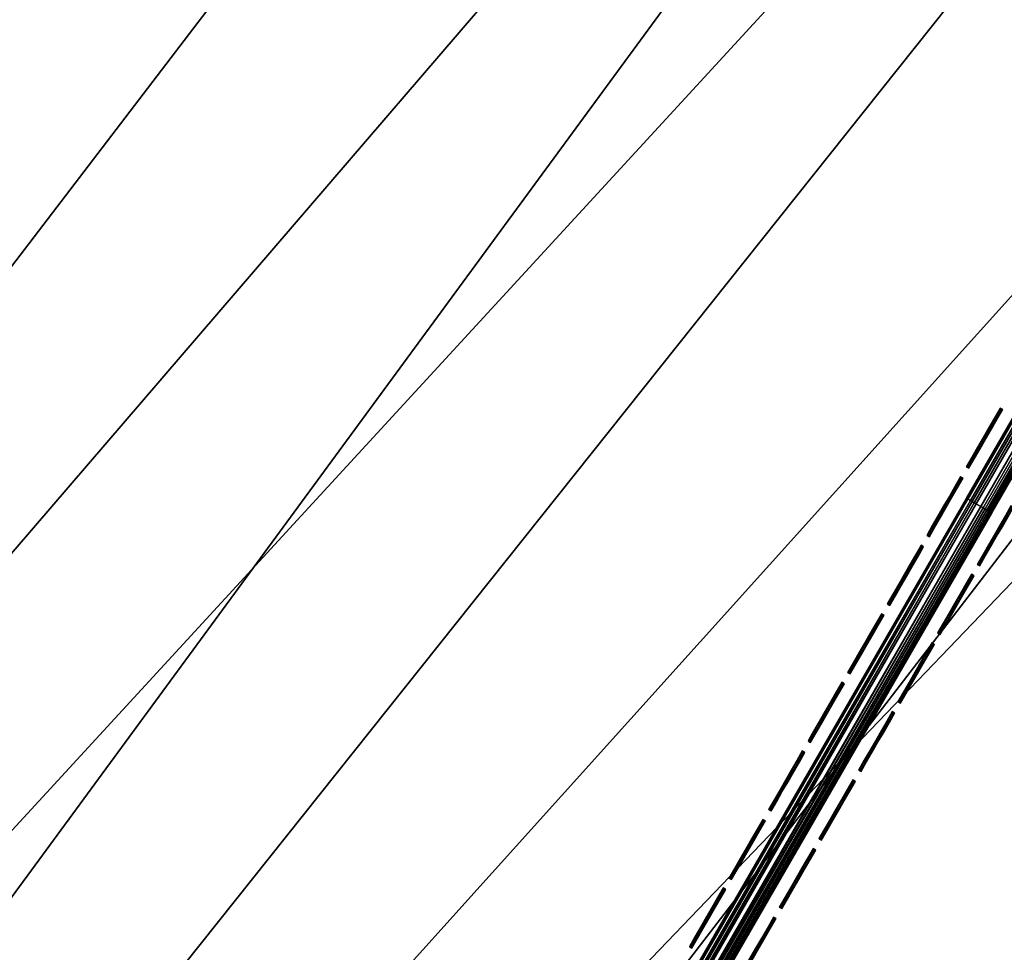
# Model space of a CAD drawing. Header units: inches. Extents: x 0 to 54.6, y -45.5 to 0.
# Tile 391 of 439: x 24.1 to 27.5, y -17.1 to -13.9. Entities that reach past the tile are written whole.
import ezdxf

# ---------------------------------------------------------------- set-up
doc = ezdxf.new("R2010")
doc.units = ezdxf.units.IN
doc.header["$LTSCALE"] = 0.03937
doc.header["$MEASUREMENT"] = 0
for name, color, linetype in [('A-FURN-3-ST', 151, 'Continuous'), ('A-FURN-3-ST-SEAM', 250, 'Continuous'), ('A-FURN-3-STITCH', 15, 'Continuous')]:
    doc.layers.add(name, color=color, linetype=linetype)

msp = doc.modelspace()

# ---------------------------------------------------------------- meshes
at = {"layer": 'A-FURN-3-ST'}
mesh = msp.add_polyface(dxfattribs=at)
corners = [(15.5373, -25.653, 18), (29.9847, -8.8472, 18), (28.0254, -7.8078, 18), (13.913, -25.018, 18), (26.0302, -6.8392, 18), (24.0016, -5.9427, 18), (12.2629, -24.4536, 18), (21.9422, -5.1195, 18), (10.5899, -23.9608, 18), (19.8546, -4.3706, 18), (8.8973, -23.5406, 18), (17.7415, -3.697, 18), (25.6703, -5.4671, 5.5), (23.648, -4.6478, 5.3087), (23.6623, -4.6125, 5.5), (21.6129, -3.8638, 5.3087), (21.6259, -3.828, 5.5), (25.5446, -5.749, 5.0381), (23.4747, -5.076, 5), (23.5465, -4.8987, 5.0381), (23.6074, -4.7483, 5.1464), (25.6107, -5.6009, 5.1464), (25.6548, -5.5019, 5.3087), (21.4545, -4.2978, 5), (21.5202, -4.118, 5.0381), (21.5758, -3.9656, 5.1464), (19.4086, -3.5899, 5), (19.468, -3.408, 5.0381), (23.6623, -4.6125, 16.9), (21.6259, -3.828, 16.9), (25.3381, -6.2116, 17.9625), (23.356, -5.3681, 17.9625), (21.346, -4.5938, 17.9625), (19.3104, -3.8895, 17.9625), (25.655, -5.5013, 17.1847), (23.6482, -4.6473, 17.1847), (23.6069, -4.7491, 17.45), (25.6102, -5.6017, 17.45), (23.5413, -4.9111, 17.6778), (25.539, -5.7613, 17.6778), (23.4557, -5.1223, 17.8526), (25.4462, -5.9693, 17.8526), (25.6703, -5.4671, 16.9), (21.613, -3.8632, 17.1847), (21.5753, -3.9664, 17.45), (21.5153, -4.1306, 17.6778), (21.4371, -4.3446, 17.8526), (19.4635, -3.4208, 17.6778), (19.3927, -3.6374, 17.8526), (29.3567, -7.8236, 5), (15.3077, -26.2074, 5), (27.4282, -6.84, 5), (13.7078, -25.5818, 5), (25.4667, -5.9238, 5), (12.0824, -25.0258, 5), (10.4346, -24.5404, 5), (8.7674, -24.1264, 5), (17.3395, -2.9534, 5)]
mesh.append_faces([[corners[k] for k in face] for face in [(0, 1, 2), (3, 2, 4), (3, 4, 5), (6, 5, 7), (8, 7, 9), (10, 9, 11), (12, 13, 14), (14, 13, 15), (14, 15, 16), (17, 18, 19), (17, 19, 20, 21), (21, 20, 13, 22), (18, 23, 19), (19, 23, 24), (19, 24, 25, 20), (20, 25, 15, 13), (23, 26, 24), (24, 26, 27), (28, 12, 14), (28, 14, 29), (29, 14, 16), (5, 30, 31), (5, 31, 7), (7, 31, 32), (7, 32, 9), (9, 32, 33), (9, 33, 11), (34, 35, 36, 37), (37, 36, 38, 39), (39, 38, 40, 41), (41, 40, 31, 30), (42, 28, 35), (35, 28, 43), (35, 43, 44, 36), (36, 44, 45, 38), (38, 45, 46, 40), (40, 46, 32, 31), (28, 29, 43), (45, 47, 48, 46), (46, 48, 33, 32), (49, 50, 51), (51, 52, 53), (53, 54, 18), (18, 54, 23), (23, 55, 26), (26, 56, 57)]])
mesh = msp.add_polyface(dxfattribs=at)
corners = [(21.3938, -29.3797, 5), (21.2911, -29.5411, 5.0381), (19.925, -28.4889, 5), (19.8293, -28.6546, 5.0381), (18.4192, -27.6622, 5), (18.3307, -27.8319, 5.0381), (16.8791, -26.9013, 5), (16.798, -27.0746, 5.0381), (17.3327, -27.6729, 5.5), (16.6834, -27.3197, 5.3087), (18.2056, -28.0719, 5.3087), (18.9036, -28.4881, 5.5), (19.694, -28.8889, 5.3087), (20.4364, -29.373, 5.5), (19.7482, -28.7951, 5.1464), (18.2557, -27.9758, 5.1464), (16.7293, -27.2215, 5.1464), (21.204, -29.6779, 5.1464), (20.4364, -29.373, 16.9), (18.9036, -28.4881, 16.9), (17.3327, -27.6729, 16.9), (21.5633, -29.1138, 17.9625), (23.167, -29.8414, 18), (21.7162, -28.8736, 18), (20.0826, -28.2158, 17.9625), (20.225, -27.9693, 18), (18.5646, -27.3825, 17.9625), (18.6962, -27.13, 18), (17.0121, -26.6154, 17.9625), (17.1327, -26.3575, 18), (16.8997, -26.8557, 17.8526), (18.442, -27.6178, 17.8526), (19.95, -28.4456, 17.8526), (21.4209, -29.3376, 17.8526), (16.8032, -27.0621, 17.6778), (18.3367, -27.8198, 17.6778), (19.8361, -28.6429, 17.6778), (21.2986, -29.5298, 17.6778), (16.6826, -27.32, 17.1847), (18.2051, -28.0722, 17.1847), (18.2559, -27.9748, 17.45), (16.7292, -27.2204, 17.45), (19.6937, -28.8894, 17.1847), (19.7487, -28.7943, 17.45), (21.2048, -29.6773, 17.45), (31.9054, -9.9561, 18), (29.9847, -8.8472, 18), (15.5373, -25.653, 18), (28.0254, -7.8078, 18), (13.913, -25.018, 18), (31.25, -8.8734, 5), (15.3077, -26.2074, 5), (27.4282, -6.84, 5), (13.7078, -25.5818, 5), (25.4667, -5.9238, 5), (12.0824, -25.0258, 5)]
mesh.append_faces([[corners[k] for k in face] for face in [(0, 1, 2), (2, 1, 3), (2, 3, 4), (4, 3, 5), (4, 5, 6), (6, 5, 7), (8, 9, 10), (8, 10, 11), (11, 10, 12), (11, 12, 13), (14, 12, 10, 15), (15, 10, 9, 16), (1, 17, 14, 3), (3, 14, 15, 5), (5, 15, 16, 7), (13, 18, 11), (11, 18, 19), (11, 19, 8), (8, 19, 20), (21, 22, 23), (21, 23, 24), (24, 23, 25), (24, 25, 26), (26, 25, 27), (26, 27, 28), (28, 27, 29), (28, 30, 31, 26), (26, 31, 32, 24), (24, 32, 33, 21), (30, 34, 35, 31), (31, 35, 36, 32), (32, 36, 37, 33), (38, 20, 39), (38, 39, 40, 41), (41, 40, 35, 34), (20, 19, 39), (39, 19, 42), (39, 42, 43, 40), (40, 43, 36, 35), (19, 18, 42), (43, 44, 37, 36), (27, 45, 29), (29, 46, 47), (47, 48, 49), (50, 6, 51), (52, 51, 53), (54, 53, 55)]])
mesh = msp.add_polyface(dxfattribs=at)
corners = [(17.1327, -26.3575, 18), (31.9054, -9.9561, 18), (29.9847, -8.8472, 18), (40.4315, -14.6855, 5.5), (42.0551, -16.143, 5.3087), (40.407, -14.7146, 5.3087), (38.7339, -13.3141, 5.5), (38.7105, -13.3441, 5.3087), (36.9898, -12.0024, 5.5), (36.9675, -12.0332, 5.3087), (35.2014, -10.7519, 5.5), (36.6961, -12.4071, 5), (35.0289, -11.0079, 5.0381), (36.8085, -12.2522, 5.0381), (38.4263, -13.7083, 5), (38.544, -13.5574, 5.0381), (40.1104, -15.0687, 5), (40.2332, -14.922, 5.0381), (40.3374, -14.7977, 5.1464), (38.6438, -13.4296, 5.1464), (36.9038, -12.1209, 5.1464), (41.9826, -16.2236, 5.1464), (40.4315, -14.6855, 16.9), (42.0806, -16.1148, 5.5), (38.7339, -13.3141, 16.9), (36.9898, -12.0024, 16.9), (39.1549, -15.0573, 18), (39.9083, -15.3107, 17.9625), (38.2326, -13.9571, 17.9625), (37.4122, -13.6853, 18), (36.5112, -12.6624, 17.9625), (35.6216, -12.3767, 18), (34.7459, -11.4281, 17.9625), (33.7852, -11.1331, 18), (42.0806, -16.1148, 16.9), (40.4074, -14.7142, 17.1847), (38.7109, -13.3437, 17.1847), (38.6433, -13.4304, 17.45), (40.3369, -14.7985, 17.45), (38.5358, -13.5682, 17.6778), (40.2247, -14.9325, 17.6778), (38.3958, -13.7479, 17.8526), (40.0785, -15.1073, 17.8526), (36.9678, -12.0328, 17.1847), (36.9033, -12.1217, 17.45), (36.8007, -12.2632, 17.6778), (36.6669, -12.4477, 17.8526), (35.1805, -10.783, 17.1847), (35.0214, -11.0191, 17.6778), (34.8941, -11.2081, 17.8526), (33.1058, -9.9882, 5), (16.8791, -26.9013, 5), (31.25, -8.8734, 5), (15.3077, -26.2074, 5), (29.3567, -7.8236, 5)]
mesh.append_faces([[corners[k] for k in face] for face in [(0, 1, 2), (3, 4, 5), (3, 5, 6), (6, 5, 7), (6, 7, 8), (8, 7, 9), (8, 9, 10), (11, 12, 13), (11, 13, 14), (14, 13, 15), (14, 15, 16), (16, 15, 17), (18, 17, 15, 19), (19, 15, 13, 20), (4, 21, 18, 5), (5, 18, 19, 7), (7, 19, 20, 9), (22, 23, 3), (22, 3, 24), (24, 3, 6), (24, 6, 25), (25, 6, 8), (26, 27, 28), (26, 28, 29), (29, 28, 30), (29, 30, 31), (31, 30, 32), (31, 32, 33), (34, 22, 35), (35, 22, 36), (35, 36, 37, 38), (38, 37, 39, 40), (40, 39, 41, 42), (42, 41, 28, 27), (22, 24, 36), (36, 24, 43), (36, 43, 44, 37), (37, 44, 45, 39), (39, 45, 46, 41), (41, 46, 30, 28), (24, 25, 43), (43, 25, 47), (45, 48, 49, 46), (46, 49, 32, 30), (50, 51, 52), (52, 53, 54)]])
mesh = msp.add_polyface(dxfattribs=at)
corners = [(24.4018, -31.097, 17.9625), (25.9369, -31.96, 18), (24.5748, -30.8708, 18), (52.3307, -29.9378, 18), (23.167, -29.8414, 18), (21.7162, -28.8736, 18), (51.1127, -28.0843, 18), (20.225, -27.9693, 18), (49.8291, -26.2757, 18), (48.4815, -24.5142, 18), (47.0716, -22.8021, 18), (45.6014, -21.1416, 18), (44.0726, -19.5348, 18), (42.4872, -17.9839, 18), (40.8472, -16.4907, 18), (39.1549, -15.0573, 18), (37.4122, -13.6853, 18), (35.6216, -12.3767, 18), (18.6962, -27.13, 18), (33.7852, -11.1331, 18), (31.9054, -9.9561, 18), (42.0806, -16.1148, 5.5), (42.0551, -16.143, 5.3087), (40.4315, -14.6855, 5.5), (40.1104, -15.0687, 5), (40.2332, -14.922, 5.0381), (41.7463, -16.4866, 5), (41.8742, -16.3443, 5.0381), (41.9826, -16.2236, 5.1464), (40.3374, -14.7977, 5.1464), (41.536, -16.7215, 17.9625), (39.9083, -15.3107, 17.9625), (42.0555, -16.1426, 17.1847), (42.0806, -16.1148, 16.9), (40.4074, -14.7142, 17.1847), (40.3369, -14.7985, 17.45), (41.9821, -16.2244, 17.45), (40.2247, -14.9325, 17.6778), (41.8654, -16.3545, 17.6778), (40.0785, -15.1073, 17.8526), (41.7132, -16.5241, 17.8526), (24.2095, -31.3469, 5), (22.8229, -30.3329, 5), (54.0012, -31.5337, 5), (52.879, -29.6824, 5), (21.3938, -29.3797, 5), (19.925, -28.4889, 5), (51.6934, -27.871, 5), (18.4192, -27.6622, 5), (50.4457, -26.1018, 5), (49.1376, -24.3769, 5), (47.7705, -22.6982, 5), (46.346, -21.068, 5), (44.866, -19.488, 5), (16.8791, -26.9013, 5), (43.3321, -17.9603, 5), (38.4263, -13.7083, 5), (36.6961, -12.4071, 5), (34.9219, -11.1665, 5), (33.1058, -9.9882, 5)]
mesh.append_faces([[corners[k] for k in face] for face in [(0, 1, 2), (2, 3, 4), (4, 3, 5), (5, 6, 7), (7, 6, 8), (7, 8, 9), (9, 10, 7), (7, 10, 11), (7, 11, 12), (12, 13, 7), (7, 13, 14), (7, 14, 15), (15, 16, 7), (7, 16, 17), (7, 17, 18), (18, 17, 19), (18, 19, 20), (21, 22, 23), (24, 25, 26), (26, 25, 27), (28, 27, 25, 29), (14, 30, 31), (14, 31, 15), (32, 33, 34), (32, 34, 35, 36), (36, 35, 37, 38), (38, 37, 39, 40), (40, 39, 31, 30), (41, 42, 43), (44, 42, 45), (44, 45, 46), (44, 46, 47), (47, 46, 48), (47, 48, 49), (49, 48, 50), (50, 48, 51), (51, 48, 52), (52, 48, 53), (53, 48, 54), (53, 54, 55), (55, 54, 26), (26, 54, 24), (24, 54, 56), (56, 54, 57), (57, 54, 58), (58, 54, 59)]])
at = {"layer": 'A-FURN-3-ST-SEAM'}
mesh = msp.add_polyface(dxfattribs=at)
corners = [(27.4202, -15.6, 17.9826), (21.7481, -25.4236, 17.9809), (27.4121, -15.5953, 17.9675), (21.7387, -25.4182, 17.9646), (27.4001, -15.5884, 17.9563), (21.7246, -25.4101, 17.9538), (27.3856, -15.58, 17.9505), (21.708, -25.4005, 17.95), (27.3703, -15.5712, 17.9515), (21.6915, -25.3909, 17.9538), (27.3563, -15.5631, 17.9588), (21.6774, -25.3828, 17.9647), (27.3382, -15.5526, 17.9868), (21.6648, -25.3755, 18), (27.3368, -15.5518, 18.0045), (21.6681, -25.3774, 18.0192), (27.341, -15.5543, 18.0217), (21.6775, -25.3829, 18.0354), (27.35, -15.5595, 18.0362), (21.6915, -25.391, 18.0462), (27.3629, -15.5669, 18.0459), (21.7081, -25.4005, 18.05), (27.3933, -15.5844, 18.0472), (21.7246, -25.4101, 18.0462), (27.4069, -15.5923, 18.039), (21.7387, -25.4182, 18.0354), (27.417, -15.5982, 18.0255), (29.2107, -12.5055, 18), (30.9922, -9.4058, 18.0255), (29.2046, -12.502, 18.0255), (27.4232, -15.6017, 18), (29.1945, -12.4962, 18.039), (29.1808, -12.4883, 18.0472), (29.1286, -12.4581, 18.0217), (29.1244, -12.4557, 18.0045), (29.1257, -12.4565, 17.9868), (29.1732, -12.4839, 17.9505), (29.1877, -12.4922, 17.9563), (29.1996, -12.4991, 17.9675), (29.2077, -12.5038, 17.9826), (30.9983, -9.4094, 18), (29.1505, -12.4707, 18.0459), (29.1376, -12.4633, 18.0362), (29.1439, -12.4669, 17.9588), (29.1579, -12.475, 17.9515), (30.9872, -9.403, 17.9675), (30.9953, -9.4076, 17.9826)]
mesh.append_faces([[corners[k] for k in face] for face in [(0, 1, 2), (2, 3, 4), (4, 5, 6), (6, 7, 8), (8, 9, 10), (10, 11, 12), (12, 13, 14), (14, 15, 16), (16, 17, 18), (18, 19, 20), (20, 21, 22), (22, 23, 24), (24, 25, 26), (27, 28, 29), (27, 29, 30), (30, 29, 26), (29, 31, 24, 26), (31, 32, 22, 24), (33, 34, 14, 16), (34, 35, 12, 14), (36, 37, 4, 6), (37, 38, 2, 4), (39, 40, 27), (39, 27, 0), (0, 27, 30), (20, 22, 32, 41), (33, 16, 18, 42), (42, 18, 20, 41), (10, 12, 35, 43), (36, 6, 8, 44), (44, 8, 10, 43), (39, 0, 2, 38), (45, 46, 39, 38)]])
mesh = msp.add_polyface(dxfattribs=at)
corners = [(21.7481, -25.4236, 18.0191), (21.6681, -25.3774, 17.9809), (21.7514, -25.4255, 18), (21.6774, -25.3828, 17.9647), (21.6915, -25.3909, 17.9538), (21.7387, -25.4182, 18.0354), (21.7246, -25.4101, 18.0462), (21.7081, -25.4005, 18.05), (21.6915, -25.391, 18.0462), (21.6775, -25.3829, 18.0354), (21.6681, -25.3774, 18.0192), (21.6648, -25.3755, 18), (21.708, -25.4005, 17.95), (21.7246, -25.4101, 17.9538), (21.7387, -25.4182, 17.9646), (21.7481, -25.4236, 17.9809), (27.4232, -15.6017, 18), (27.4202, -15.6, 17.9826), (27.4121, -15.5953, 17.9675), (27.4001, -15.5884, 17.9563), (27.3856, -15.58, 17.9505), (27.3703, -15.5712, 17.9515), (27.3563, -15.5631, 17.9588), (27.3382, -15.5526, 17.9868), (27.3368, -15.5518, 18.0045), (27.341, -15.5543, 18.0217), (27.35, -15.5595, 18.0362), (27.3629, -15.5669, 18.0459), (27.3933, -15.5844, 18.0472), (27.4069, -15.5923, 18.039), (27.417, -15.5982, 18.0255)]
mesh.append_faces([[corners[k] for k in face] for face in [(10, 11, 1), (16, 2, 17), (17, 2, 15), (18, 15, 14), (19, 14, 13), (20, 13, 12), (21, 12, 4), (22, 4, 3), (23, 3, 1), (23, 1, 11), (24, 11, 10), (25, 10, 9), (26, 9, 8), (27, 8, 7), (28, 7, 6), (29, 6, 5), (30, 5, 0), (30, 0, 16), (16, 0, 2)]])
mesh.append_faces([[corners[k] for k in face] for face in [(1, 9, 10)]], dxfattribs={"vtx0": -1})
mesh.append_faces([[corners[k] for k in face] for face in [(0, 1, 2)]], dxfattribs={"vtx0": -1, "vtx1": -1})
mesh.append_faces([[corners[k] for k in face] for face in [(2, 1, 3), (2, 3, 4), (1, 5, 6), (1, 6, 7), (1, 8, 9), (2, 12, 13), (2, 13, 14)]], dxfattribs={"vtx0": -1, "vtx2": -1})
mesh.append_faces([[corners[k] for k in face] for face in [(0, 5, 1), (7, 8, 1), (4, 12, 2)]], dxfattribs={"vtx1": -1, "vtx2": -1})
mesh.append_faces([[corners[k] for k in face] for face in [(14, 15, 2)]], dxfattribs={"vtx2": -1})
at = {"layer": 'A-FURN-3-STITCH'}
mesh = msp.add_polymesh((7, 4), dxfattribs=at)
for k, corner in enumerate([(27.4611, -15.2476, 18.0001), (27.4588, -15.2463, 18), (27.4543, -15.2437, 18), (27.4521, -15.2424, 18.0001), (27.4419, -15.2808, 18.0077), (27.4396, -15.2795, 18.0122), (27.4351, -15.2769, 18.0122), (27.4329, -15.2756, 18.0077), (27.4225, -15.3145, 18.0123), (27.4202, -15.3131, 18.0168), (27.4157, -15.3105, 18.0168), (27.4135, -15.3092, 18.0123), (27.403, -15.3483, 18.0138), (27.4007, -15.347, 18.0183), (27.3962, -15.3444, 18.0183), (27.3939, -15.3431, 18.0138), (27.3834, -15.3821, 18.0123), (27.3812, -15.3808, 18.0168), (27.3767, -15.3782, 18.0168), (27.3744, -15.3769, 18.0123), (27.364, -15.4158, 18.0077), (27.3617, -15.4145, 18.0122), (27.3572, -15.4118, 18.0122), (27.355, -15.4105, 18.0077), (27.3448, -15.449, 18.0001), (27.3426, -15.4477, 18.0001), (27.3381, -15.4451, 18.0001), (27.3358, -15.4438, 18.0001)]):
    mesh.set_mesh_vertex(divmod(k, 4), corner)
mesh = msp.add_polymesh((7, 4), dxfattribs=at)
for k, corner in enumerate([(27.3253, -15.4828, 18.0001), (27.3231, -15.4815, 18), (27.3185, -15.4789, 18), (27.3163, -15.4776, 18.0001), (27.3061, -15.516, 18.0077), (27.3039, -15.5147, 18.0122), (27.2994, -15.5121, 18.0122), (27.2971, -15.5108, 18.0077), (27.2867, -15.5496, 18.0123), (27.2845, -15.5483, 18.0168), (27.28, -15.5457, 18.0168), (27.2777, -15.5444, 18.0123), (27.2672, -15.5834, 18.0138), (27.2649, -15.5821, 18.0183), (27.2604, -15.5795, 18.0183), (27.2582, -15.5782, 18.0138), (27.2477, -15.6173, 18.0123), (27.2454, -15.616, 18.0168), (27.2409, -15.6134, 18.0168), (27.2386, -15.6121, 18.0123), (27.2282, -15.6509, 18.0077), (27.226, -15.6496, 18.0122), (27.2215, -15.647, 18.0122), (27.2192, -15.6457, 18.0077), (27.2091, -15.6841, 18.0001), (27.2068, -15.6828, 18.0001), (27.2023, -15.6802, 18.0001), (27.2, -15.6789, 18.0001)]):
    mesh.set_mesh_vertex(divmod(k, 4), corner)
mesh = msp.add_polymesh((7, 4), dxfattribs=at)
for k, corner in enumerate([(27.4982, -15.5826, 18.0001), (27.496, -15.5813, 18), (27.4915, -15.5787, 18), (27.4892, -15.5774, 18.0001), (27.4791, -15.6158, 18.0077), (27.4768, -15.6145, 18.0122), (27.4723, -15.6119, 18.0122), (27.47, -15.6106, 18.0077), (27.4597, -15.6494, 18.0123), (27.4574, -15.6481, 18.0168), (27.4529, -15.6455, 18.0168), (27.4506, -15.6442, 18.0123), (27.4401, -15.6833, 18.0138), (27.4379, -15.682, 18.0183), (27.4334, -15.6794, 18.0183), (27.4311, -15.6781, 18.0138), (27.4206, -15.7171, 18.0123), (27.4183, -15.7158, 18.0168), (27.4138, -15.7132, 18.0168), (27.4116, -15.7119, 18.0123), (27.4012, -15.7507, 18.0077), (27.3989, -15.7494, 18.0122), (27.3944, -15.7468, 18.0122), (27.3921, -15.7455, 18.0077), (27.382, -15.784, 18.0001), (27.3797, -15.7827, 18.0001), (27.3752, -15.7801, 18.0001), (27.373, -15.7787, 18.0001)]):
    mesh.set_mesh_vertex(divmod(k, 4), corner)
mesh = msp.add_polymesh((7, 4), dxfattribs=at)
for k, corner in enumerate([(27.1895, -15.7179, 18.0001), (27.1873, -15.7166, 18), (27.1828, -15.714, 18), (27.1805, -15.7127, 18.0001), (27.1704, -15.7511, 18.0077), (27.1681, -15.7498, 18.0122), (27.1636, -15.7472, 18.0122), (27.1614, -15.7459, 18.0077), (27.151, -15.7848, 18.0123), (27.1487, -15.7835, 18.0168), (27.1442, -15.7808, 18.0168), (27.1419, -15.7795, 18.0123), (27.1314, -15.8186, 18.0138), (27.1292, -15.8173, 18.0183), (27.1247, -15.8147, 18.0183), (27.1224, -15.8134, 18.0138), (27.1119, -15.8524, 18.0123), (27.1096, -15.8511, 18.0168), (27.1051, -15.8485, 18.0168), (27.1029, -15.8472, 18.0123), (27.0925, -15.8861, 18.0077), (27.0902, -15.8848, 18.0122), (27.0857, -15.8821, 18.0122), (27.0835, -15.8808, 18.0077), (27.0733, -15.9193, 18.0001), (27.071, -15.918, 18.0001), (27.0665, -15.9154, 18.0001), (27.0643, -15.9141, 18.0001)]):
    mesh.set_mesh_vertex(divmod(k, 4), corner)
mesh = msp.add_polymesh((7, 4), dxfattribs=at)
for k, corner in enumerate([(27.3625, -15.8178, 18.0001), (27.3602, -15.8164, 18), (27.3557, -15.8138, 18), (27.3535, -15.8125, 18.0001), (27.3433, -15.851, 18.0077), (27.341, -15.8497, 18.0122), (27.3365, -15.8471, 18.0122), (27.3343, -15.8458, 18.0077), (27.3239, -15.8846, 18.0123), (27.3216, -15.8833, 18.0168), (27.3171, -15.8807, 18.0168), (27.3149, -15.8794, 18.0123), (27.3043, -15.9184, 18.0138), (27.3021, -15.9171, 18.0183), (27.2976, -15.9145, 18.0183), (27.2953, -15.9132, 18.0138), (27.2848, -15.9523, 18.0123), (27.2826, -15.951, 18.0168), (27.278, -15.9484, 18.0168), (27.2758, -15.9471, 18.0123), (27.2654, -15.9859, 18.0077), (27.2631, -15.9846, 18.0122), (27.2586, -15.982, 18.0122), (27.2564, -15.9807, 18.0077), (27.2462, -16.0191, 18.0001), (27.244, -16.0178, 18.0001), (27.2395, -16.0152, 18.0001), (27.2372, -16.0139, 18.0001)]):
    mesh.set_mesh_vertex(divmod(k, 4), corner)
mesh = msp.add_polymesh((7, 4), dxfattribs=at)
for k, corner in enumerate([(27.0538, -15.9531, 18.0001), (27.0515, -15.9518, 18), (27.047, -15.9492, 18), (27.0448, -15.9479, 18.0001), (27.0346, -15.9863, 18.0077), (27.0324, -15.985, 18.0122), (27.0278, -15.9824, 18.0122), (27.0256, -15.9811, 18.0077), (27.0152, -16.0199, 18.0123), (27.0129, -16.0186, 18.0168), (27.0084, -16.016, 18.0168), (27.0062, -16.0147, 18.0123), (26.9957, -16.0537, 18.0138), (26.9934, -16.0524, 18.0183), (26.9889, -16.0498, 18.0183), (26.9866, -16.0485, 18.0138), (26.9761, -16.0876, 18.0123), (26.9739, -16.0863, 18.0168), (26.9694, -16.0837, 18.0168), (26.9671, -16.0824, 18.0123), (26.9567, -16.1212, 18.0077), (26.9545, -16.1199, 18.0122), (26.9499, -16.1173, 18.0122), (26.9477, -16.116, 18.0077), (26.9375, -16.1544, 18.0001), (26.9353, -16.1531, 18.0001), (26.9308, -16.1505, 18.0001), (26.9285, -16.1492, 18.0001)]):
    mesh.set_mesh_vertex(divmod(k, 4), corner)
mesh = msp.add_polymesh((7, 4), dxfattribs=at)
for k, corner in enumerate([(27.2267, -16.0529, 18.0001), (27.2245, -16.0516, 18), (27.2199, -16.049, 18), (27.2177, -16.0477, 18.0001), (27.2075, -16.0861, 18.0077), (27.2053, -16.0848, 18.0122), (27.2008, -16.0822, 18.0122), (27.1985, -16.0809, 18.0077), (27.1881, -16.1197, 18.0123), (27.1859, -16.1184, 18.0168), (27.1814, -16.1158, 18.0168), (27.1791, -16.1145, 18.0123), (27.1686, -16.1536, 18.0138), (27.1663, -16.1523, 18.0183), (27.1618, -16.1497, 18.0183), (27.1596, -16.1484, 18.0138), (27.149, -16.1874, 18.0123), (27.1468, -16.1861, 18.0168), (27.1423, -16.1835, 18.0168), (27.14, -16.1822, 18.0123), (27.1296, -16.221, 18.0077), (27.1274, -16.2197, 18.0122), (27.1229, -16.2171, 18.0122), (27.1206, -16.2158, 18.0077), (27.1105, -16.2543, 18.0001), (27.1082, -16.253, 18.0001), (27.1037, -16.2504, 18.0001), (27.1014, -16.2491, 18.0001)]):
    mesh.set_mesh_vertex(divmod(k, 4), corner)
mesh = msp.add_polymesh((7, 4), dxfattribs=at)
for k, corner in enumerate([(26.918, -16.1882, 18.0001), (26.9158, -16.1869, 18), (26.9113, -16.1843, 18), (26.909, -16.183, 18.0001), (26.8988, -16.2214, 18.0077), (26.8966, -16.2201, 18.0122), (26.8921, -16.2175, 18.0122), (26.8898, -16.2162, 18.0077), (26.8794, -16.2551, 18.0123), (26.8772, -16.2538, 18.0168), (26.8727, -16.2512, 18.0168), (26.8704, -16.2498, 18.0123), (26.8599, -16.2889, 18.0138), (26.8576, -16.2876, 18.0183), (26.8531, -16.285, 18.0183), (26.8509, -16.2837, 18.0138), (26.8404, -16.3227, 18.0123), (26.8381, -16.3214, 18.0168), (26.8336, -16.3188, 18.0168), (26.8313, -16.3175, 18.0123), (26.8209, -16.3564, 18.0077), (26.8187, -16.3551, 18.0122), (26.8142, -16.3525, 18.0122), (26.8119, -16.3512, 18.0077), (26.8018, -16.3896, 18.0001), (26.7995, -16.3883, 18.0001), (26.795, -16.3857, 18.0001), (26.7927, -16.3844, 18.0001)]):
    mesh.set_mesh_vertex(divmod(k, 4), corner)
mesh = msp.add_polymesh((7, 4), dxfattribs=at)
for k, corner in enumerate([(27.0909, -16.2881, 18.0001), (27.0887, -16.2868, 18), (27.0842, -16.2841, 18), (27.0819, -16.2828, 18.0001), (27.0718, -16.3213, 18.0077), (27.0695, -16.32, 18.0122), (27.065, -16.3174, 18.0122), (27.0628, -16.3161, 18.0077), (27.0524, -16.3549, 18.0123), (27.0501, -16.3536, 18.0168), (27.0456, -16.351, 18.0168), (27.0433, -16.3497, 18.0123), (27.0328, -16.3887, 18.0138), (27.0306, -16.3874, 18.0183), (27.0261, -16.3848, 18.0183), (27.0238, -16.3835, 18.0138), (27.0133, -16.4226, 18.0123), (27.011, -16.4213, 18.0168), (27.0065, -16.4187, 18.0168), (27.0043, -16.4174, 18.0123), (26.9939, -16.4562, 18.0077), (26.9916, -16.4549, 18.0122), (26.9871, -16.4523, 18.0122), (26.9848, -16.451, 18.0077), (26.9747, -16.4894, 18.0001), (26.9724, -16.4881, 18.0001), (26.9679, -16.4855, 18.0001), (26.9657, -16.4842, 18.0001)]):
    mesh.set_mesh_vertex(divmod(k, 4), corner)
mesh = msp.add_polymesh((7, 4), dxfattribs=at)
for k, corner in enumerate([(26.7823, -16.4234, 18.0001), (26.78, -16.4221, 18), (26.7755, -16.4195, 18), (26.7732, -16.4182, 18.0001), (26.7631, -16.4566, 18.0077), (26.7608, -16.4553, 18.0122), (26.7563, -16.4527, 18.0122), (26.7541, -16.4514, 18.0077), (26.7437, -16.4902, 18.0123), (26.7414, -16.4889, 18.0168), (26.7369, -16.4863, 18.0168), (26.7346, -16.485, 18.0123), (26.7241, -16.524, 18.0138), (26.7219, -16.5227, 18.0183), (26.7174, -16.5201, 18.0183), (26.7151, -16.5188, 18.0138), (26.7046, -16.5579, 18.0123), (26.7023, -16.5566, 18.0168), (26.6978, -16.554, 18.0168), (26.6956, -16.5527, 18.0123), (26.6852, -16.5915, 18.0077), (26.6829, -16.5902, 18.0122), (26.6784, -16.5876, 18.0122), (26.6762, -16.5863, 18.0077), (26.666, -16.6247, 18.0001), (26.6637, -16.6234, 18.0001), (26.6592, -16.6208, 18.0001), (26.657, -16.6195, 18.0001)]):
    mesh.set_mesh_vertex(divmod(k, 4), corner)
mesh = msp.add_polymesh((7, 4), dxfattribs=at)
for k, corner in enumerate([(26.9552, -16.5232, 18.0001), (26.9529, -16.5219, 18), (26.9484, -16.5193, 18), (26.9462, -16.518, 18.0001), (26.936, -16.5564, 18.0077), (26.9338, -16.5551, 18.0122), (26.9292, -16.5525, 18.0122), (26.927, -16.5512, 18.0077), (26.9166, -16.59, 18.0123), (26.9143, -16.5887, 18.0168), (26.9098, -16.5861, 18.0168), (26.9076, -16.5848, 18.0123), (26.8971, -16.6239, 18.0138), (26.8948, -16.6226, 18.0183), (26.8903, -16.62, 18.0183), (26.888, -16.6187, 18.0138), (26.8775, -16.6577, 18.0123), (26.8753, -16.6564, 18.0168), (26.8708, -16.6538, 18.0168), (26.8685, -16.6525, 18.0123), (26.8581, -16.6913, 18.0077), (26.8558, -16.69, 18.0122), (26.8513, -16.6874, 18.0122), (26.8491, -16.6861, 18.0077), (26.8389, -16.7246, 18.0001), (26.8367, -16.7233, 18.0001), (26.8322, -16.7207, 18.0001), (26.8299, -16.7194, 18.0001)]):
    mesh.set_mesh_vertex(divmod(k, 4), corner)
mesh = msp.add_polymesh((7, 4), dxfattribs=at)
for k, corner in enumerate([(26.6465, -16.6585, 18.0001), (26.6442, -16.6572, 18), (26.6397, -16.6546, 18), (26.6375, -16.6533, 18.0001), (26.6273, -16.6917, 18.0077), (26.6251, -16.6904, 18.0122), (26.6205, -16.6878, 18.0122), (26.6183, -16.6865, 18.0077), (26.6079, -16.7254, 18.0123), (26.6056, -16.7241, 18.0168), (26.6011, -16.7215, 18.0168), (26.5989, -16.7202, 18.0123), (26.5884, -16.7592, 18.0138), (26.5861, -16.7579, 18.0183), (26.5816, -16.7553, 18.0183), (26.5793, -16.754, 18.0138), (26.5688, -16.793, 18.0123), (26.5666, -16.7917, 18.0168), (26.5621, -16.7891, 18.0168), (26.5598, -16.7878, 18.0123), (26.5494, -16.8267, 18.0077), (26.5472, -16.8254, 18.0122), (26.5426, -16.8228, 18.0122), (26.5404, -16.8215, 18.0077), (26.5302, -16.8599, 18.0001), (26.528, -16.8586, 18.0001), (26.5235, -16.856, 18.0001), (26.5212, -16.8547, 18.0001)]):
    mesh.set_mesh_vertex(divmod(k, 4), corner)
mesh = msp.add_polymesh((7, 4), dxfattribs=at)
for k, corner in enumerate([(26.8194, -16.7584, 18.0001), (26.8172, -16.7571, 18), (26.8127, -16.7545, 18), (26.8104, -16.7532, 18.0001), (26.8002, -16.7916, 18.0077), (26.798, -16.7903, 18.0122), (26.7935, -16.7877, 18.0122), (26.7912, -16.7864, 18.0077), (26.7808, -16.8252, 18.0123), (26.7786, -16.8239, 18.0168), (26.7741, -16.8213, 18.0168), (26.7718, -16.82, 18.0123), (26.7613, -16.859, 18.0138), (26.759, -16.8577, 18.0183), (26.7545, -16.8551, 18.0183), (26.7523, -16.8538, 18.0138), (26.7418, -16.8929, 18.0123), (26.7395, -16.8916, 18.0168), (26.735, -16.889, 18.0168), (26.7327, -16.8877, 18.0123), (26.7223, -16.9265, 18.0077), (26.7201, -16.9252, 18.0122), (26.7156, -16.9226, 18.0122), (26.7133, -16.9213, 18.0077), (26.7032, -16.9597, 18.0001), (26.7009, -16.9584, 18.0001), (26.6964, -16.9558, 18.0001), (26.6941, -16.9545, 18.0001)]):
    mesh.set_mesh_vertex(divmod(k, 4), corner)
mesh = msp.add_polymesh((7, 4), dxfattribs=at)
for k, corner in enumerate([(26.5107, -16.8937, 18.0001), (26.5085, -16.8924, 18), (26.504, -16.8898, 18), (26.5017, -16.8885, 18.0001), (26.4915, -16.9269, 18.0077), (26.4893, -16.9256, 18.0122), (26.4848, -16.923, 18.0122), (26.4825, -16.9217, 18.0077), (26.4721, -16.9605, 18.0123), (26.4699, -16.9592, 18.0168), (26.4654, -16.9566, 18.0168), (26.4631, -16.9553, 18.0123), (26.4526, -16.9943, 18.0138), (26.4503, -16.993, 18.0183), (26.4458, -16.9904, 18.0183), (26.4436, -16.9891, 18.0138), (26.4331, -17.0282, 18.0123), (26.4308, -17.0269, 18.0168), (26.4263, -17.0243, 18.0168), (26.424, -17.023, 18.0123), (26.4136, -17.0618, 18.0077), (26.4114, -17.0605, 18.0122), (26.4069, -17.0579, 18.0122), (26.4046, -17.0566, 18.0077), (26.3945, -17.095, 18.0001), (26.3922, -17.0937, 18.0001), (26.3877, -17.0911, 18.0001), (26.3855, -17.0898, 18.0001)]):
    mesh.set_mesh_vertex(divmod(k, 4), corner)
mesh = msp.add_polymesh((7, 4), dxfattribs=at)
for k, corner in enumerate([(26.6837, -16.9935, 18.0001), (26.6814, -16.9922, 18), (26.6769, -16.9896, 18), (26.6746, -16.9883, 18.0001), (26.6645, -17.0267, 18.0077), (26.6622, -17.0254, 18.0122), (26.6577, -17.0228, 18.0122), (26.6555, -17.0215, 18.0077), (26.6451, -17.0604, 18.0123), (26.6428, -17.059, 18.0168), (26.6383, -17.0564, 18.0168), (26.636, -17.0551, 18.0123), (26.6255, -17.0942, 18.0138), (26.6233, -17.0929, 18.0183), (26.6188, -17.0903, 18.0183), (26.6165, -17.089, 18.0138), (26.606, -17.128, 18.0123), (26.6037, -17.1267, 18.0168), (26.5992, -17.1241, 18.0168), (26.597, -17.1228, 18.0123), (26.5866, -17.1617, 18.0077), (26.5843, -17.1604, 18.0122), (26.5798, -17.1577, 18.0122), (26.5776, -17.1564, 18.0077), (26.5674, -17.1949, 18.0001), (26.5651, -17.1936, 18.0001), (26.5606, -17.191, 18.0001), (26.5584, -17.1897, 18.0001)]):
    mesh.set_mesh_vertex(divmod(k, 4), corner)

doc.saveas('drawing.dxf')
